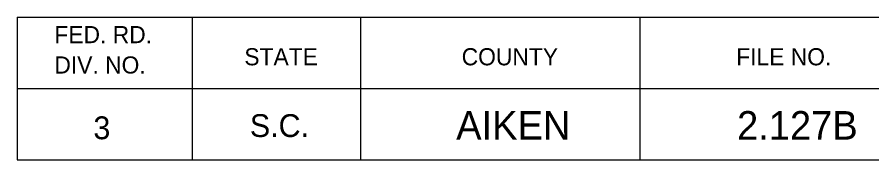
# Model space of a CAD drawing. Extents: x 1000 to 1162, y 999 to 8520.
# Drawn here: x 1133.06 to 1148.08, y 5010.05 to 5012.55 of the extents above; entities that cross this region are included whole.
import ezdxf

# ---------------------------------------------------------------- set-up
doc = ezdxf.new("R2010")
doc.units = 0
doc.layers.add('Level 20', color=7, linetype='Continuous')
doc.layers.add('Level 3', color=7, linetype='Continuous')

msp = doc.modelspace()

# ---------------------------------------------------------------- linework, layer by layer
at = {"layer": 'Level 3'}
for p, q in [((1133.055, 5012.546), (1161.555, 5012.546)), ((1133.055, 5012.546), (1133.055, 5010.046)), ((1133.055, 5012.546), (1161.555, 5012.546)), ((1133.055, 5012.546), (1133.055, 5010.046)), ((1133.055, 5012.546), (1161.555, 5012.546)), ((1133.055, 5012.546), (1133.055, 5010.046)), ((1133.055, 5012.546), (1161.555, 5012.546)), ((1133.055, 5012.546), (1133.055, 5010.046)), ((1133.055, 5012.546), (1161.555, 5012.546)), ((1133.055, 5012.546), (1133.055, 5010.046)), ((1133.055, 5012.546), (1161.555, 5012.546)), ((1133.055, 5012.546), (1133.055, 5010.046)), ((1133.055, 5012.546), (1161.555, 5012.546)), ((1133.055, 5012.546), (1133.055, 5010.046)), ((1133.055, 5012.546), (1161.555, 5012.546)), ((1133.055, 5012.546), (1133.055, 5010.046)), ((1133.055, 5012.546), (1161.555, 5012.546)), ((1133.055, 5012.546), (1133.055, 5010.046)), ((1133.055, 5012.546), (1161.555, 5012.546)), ((1133.055, 5012.546), (1133.055, 5010.046)), ((1133.055, 5012.546), (1161.555, 5012.546)), ((1133.055, 5012.546), (1133.055, 5010.046)), ((1133.055, 5012.546), (1161.555, 5012.546)), ((1133.055, 5012.546), (1133.055, 5010.046)), ((1133.055, 5012.546), (1161.555, 5012.546)), ((1133.055, 5012.546), (1133.055, 5010.046)), ((1133.055, 5012.546), (1161.555, 5012.546)), ((1133.055, 5012.546), (1133.055, 5010.046)), ((1133.055, 5012.546), (1161.555, 5012.546)), ((1133.055, 5012.546), (1133.055, 5010.046)), ((1133.055, 5012.546), (1161.555, 5012.546)), ((1133.055, 5012.546), (1133.055, 5010.046)), ((1133.055, 5012.546), (1161.555, 5012.546)), ((1133.055, 5012.546), (1133.055, 5010.046)), ((1133.055, 5012.546), (1161.555, 5012.546)), ((1133.055, 5012.546), (1133.055, 5010.046)), ((1133.055, 5012.546), (1161.555, 5012.546)), ((1133.055, 5012.546), (1133.055, 5010.046)), ((1133.055, 5012.546), (1161.555, 5012.546)), ((1133.055, 5012.546), (1133.055, 5010.046)), ((1133.055, 5012.546), (1161.555, 5012.546)), ((1133.055, 5012.546), (1133.055, 5010.046)), ((1133.055, 5012.546), (1161.555, 5012.546)), ((1133.055, 5012.546), (1133.055, 5010.046)), ((1133.055, 5012.546), (1161.555, 5012.546)), ((1133.055, 5012.546), (1133.055, 5010.046)), ((1133.055, 5012.546), (1161.555, 5012.546)), ((1133.055, 5012.546), (1133.055, 5010.046)), ((1133.055, 5012.546), (1161.555, 5012.546)), ((1133.055, 5012.546), (1133.055, 5010.046)), ((1133.055, 5012.546), (1161.555, 5012.546)), ((1133.055, 5012.546), (1133.055, 5010.046)), ((1133.055, 5012.546), (1161.555, 5012.546)), ((1133.055, 5012.546), (1133.055, 5010.046)), ((1133.055, 5012.546), (1161.555, 5012.546)), ((1133.055, 5012.546), (1133.055, 5010.046)), ((1133.055, 5012.546), (1161.555, 5012.546)), ((1133.055, 5012.546), (1133.055, 5010.046)), ((1133.055, 5012.546), (1161.555, 5012.546)), ((1133.055, 5012.546), (1133.055, 5010.046)), ((1133.055, 5012.546), (1161.555, 5012.546)), ((1133.055, 5012.546), (1133.055, 5010.046)), ((1133.055, 5012.546), (1161.555, 5012.546)), ((1133.055, 5012.546), (1133.055, 5010.046)), ((1133.055, 5012.546), (1161.555, 5012.546)), ((1133.055, 5012.546), (1133.055, 5010.046)), ((1136.132, 5012.546), (1136.132, 5010.046)), ((1136.132, 5012.546), (1136.132, 5010.046)), ((1136.132, 5012.546), (1136.132, 5010.046)), ((1136.132, 5012.546), (1136.132, 5010.046)), ((1136.132, 5012.546), (1136.132, 5010.046)), ((1136.132, 5012.546), (1136.132, 5010.046)), ((1136.132, 5012.546), (1136.132, 5010.046)), ((1136.132, 5012.546), (1136.132, 5010.046)), ((1136.132, 5012.546), (1136.132, 5010.046)), ((1136.132, 5012.546), (1136.132, 5010.046)), ((1136.132, 5012.546), (1136.132, 5010.046)), ((1136.132, 5012.546), (1136.132, 5010.046)), ((1136.132, 5012.546), (1136.132, 5010.046)), ((1136.132, 5012.546), (1136.132, 5010.046)), ((1136.132, 5012.546), (1136.132, 5010.046)), ((1136.132, 5012.546), (1136.132, 5010.046)), ((1136.132, 5012.546), (1136.132, 5010.046)), ((1136.132, 5012.546), (1136.132, 5010.046)), ((1136.132, 5012.546), (1136.132, 5010.046)), ((1136.132, 5012.546), (1136.132, 5010.046)), ((1136.132, 5012.546), (1136.132, 5010.046)), ((1136.132, 5012.546), (1136.132, 5010.046)), ((1136.132, 5012.546), (1136.132, 5010.046)), ((1136.132, 5012.546), (1136.132, 5010.046)), ((1136.132, 5012.546), (1136.132, 5010.046)), ((1136.132, 5012.546), (1136.132, 5010.046)), ((1136.132, 5012.546), (1136.132, 5010.046)), ((1136.132, 5012.546), (1136.132, 5010.046)), ((1136.132, 5012.546), (1136.132, 5010.046)), ((1136.132, 5012.546), (1136.132, 5010.046)), ((1136.132, 5012.546), (1136.132, 5010.046)), ((1136.132, 5012.546), (1136.132, 5010.046)), ((1136.132, 5012.546), (1136.132, 5010.046)), ((1139.087, 5012.546), (1139.087, 5010.046)), ((1139.087, 5012.546), (1139.087, 5010.046)), ((1139.087, 5012.546), (1139.087, 5010.046)), ((1139.087, 5012.546), (1139.087, 5010.046)), ((1139.087, 5012.546), (1139.087, 5010.046)), ((1139.087, 5012.546), (1139.087, 5010.046)), ((1139.087, 5012.546), (1139.087, 5010.046)), ((1139.087, 5012.546), (1139.087, 5010.046)), ((1139.087, 5012.546), (1139.087, 5010.046)), ((1139.087, 5012.546), (1139.087, 5010.046)), ((1139.087, 5012.546), (1139.087, 5010.046)), ((1139.087, 5012.546), (1139.087, 5010.046)), ((1139.087, 5012.546), (1139.087, 5010.046)), ((1139.087, 5012.546), (1139.087, 5010.046)), ((1139.087, 5012.546), (1139.087, 5010.046)), ((1139.087, 5012.546), (1139.087, 5010.046)), ((1139.087, 5012.546), (1139.087, 5010.046)), ((1139.087, 5012.546), (1139.087, 5010.046)), ((1139.087, 5012.546), (1139.087, 5010.046)), ((1139.087, 5012.546), (1139.087, 5010.046)), ((1139.087, 5012.546), (1139.087, 5010.046)), ((1139.087, 5012.546), (1139.087, 5010.046)), ((1139.087, 5012.546), (1139.087, 5010.046)), ((1139.087, 5012.546), (1139.087, 5010.046)), ((1139.087, 5012.546), (1139.087, 5010.046)), ((1139.087, 5012.546), (1139.087, 5010.046)), ((1139.087, 5012.546), (1139.087, 5010.046)), ((1139.087, 5012.546), (1139.087, 5010.046)), ((1139.087, 5012.546), (1139.087, 5010.046)), ((1139.087, 5012.546), (1139.087, 5010.046)), ((1139.087, 5012.546), (1139.087, 5010.046)), ((1139.087, 5012.546), (1139.087, 5010.046)), ((1139.087, 5012.546), (1139.087, 5010.046)), ((1144, 5012.546), (1144, 5010.046)), ((1144, 5012.546), (1144, 5010.046)), ((1144, 5012.546), (1144, 5010.046)), ((1144, 5012.546), (1144, 5010.046)), ((1144, 5012.546), (1144, 5010.046)), ((1144, 5012.546), (1144, 5010.046)), ((1144, 5012.546), (1144, 5010.046)), ((1144, 5012.546), (1144, 5010.046)), ((1144, 5012.546), (1144, 5010.046)), ((1144, 5012.546), (1144, 5010.046)), ((1144, 5012.546), (1144, 5010.046)), ((1144, 5012.546), (1144, 5010.046)), ((1144, 5012.546), (1144, 5010.046)), ((1144, 5012.546), (1144, 5010.046)), ((1144, 5012.546), (1144, 5010.046)), ((1144, 5012.546), (1144, 5010.046)), ((1144, 5012.546), (1144, 5010.046)), ((1144, 5012.546), (1144, 5010.046)), ((1144, 5012.546), (1144, 5010.046)), ((1144, 5012.546), (1144, 5010.046)), ((1144, 5012.546), (1144, 5010.046)), ((1144, 5012.546), (1144, 5010.046)), ((1144, 5012.546), (1144, 5010.046)), ((1144, 5012.546), (1144, 5010.046)), ((1144, 5012.546), (1144, 5010.046)), ((1144, 5012.546), (1144, 5010.046)), ((1144, 5012.546), (1144, 5010.046)), ((1144, 5012.546), (1144, 5010.046)), ((1144, 5012.546), (1144, 5010.046)), ((1144, 5012.546), (1144, 5010.046)), ((1144, 5012.546), (1144, 5010.046)), ((1144, 5012.546), (1144, 5010.046)), ((1144, 5012.546), (1144, 5010.046)), ((1133.055, 5011.296), (1161.555, 5011.296)), ((1133.055, 5011.296), (1161.555, 5011.296)), ((1133.055, 5011.296), (1161.555, 5011.296)), ((1133.055, 5011.296), (1161.555, 5011.296)), ((1133.055, 5011.296), (1161.555, 5011.296)), ((1133.055, 5011.296), (1161.555, 5011.296)), ((1133.055, 5011.296), (1161.555, 5011.296)), ((1133.055, 5011.296), (1161.555, 5011.296)), ((1133.055, 5011.296), (1161.555, 5011.296)), ((1133.055, 5011.296), (1161.555, 5011.296)), ((1133.055, 5011.296), (1161.555, 5011.296)), ((1133.055, 5011.296), (1161.555, 5011.296)), ((1133.055, 5011.296), (1161.555, 5011.296)), ((1133.055, 5011.296), (1161.555, 5011.296)), ((1133.055, 5011.296), (1161.555, 5011.296)), ((1133.055, 5011.296), (1161.555, 5011.296)), ((1133.055, 5011.296), (1161.555, 5011.296)), ((1133.055, 5011.296), (1161.555, 5011.296)), ((1133.055, 5011.296), (1161.555, 5011.296)), ((1133.055, 5011.296), (1161.555, 5011.296)), ((1133.055, 5011.296), (1161.555, 5011.296)), ((1133.055, 5011.296), (1161.555, 5011.296)), ((1133.055, 5011.296), (1161.555, 5011.296)), ((1133.055, 5011.296), (1161.555, 5011.296)), ((1133.055, 5011.296), (1161.555, 5011.296)), ((1133.055, 5011.296), (1161.555, 5011.296)), ((1133.055, 5011.296), (1161.555, 5011.296)), ((1133.055, 5011.296), (1161.555, 5011.296)), ((1133.055, 5011.296), (1161.555, 5011.296)), ((1133.055, 5011.296), (1161.555, 5011.296)), ((1133.055, 5011.296), (1161.555, 5011.296)), ((1133.055, 5011.296), (1161.555, 5011.296)), ((1133.055, 5011.296), (1161.555, 5011.296)), ((1133.055, 5010.046), (1161.555, 5010.046)), ((1133.055, 5010.046), (1161.555, 5010.046)), ((1133.055, 5010.046), (1161.555, 5010.046)), ((1133.055, 5010.046), (1161.555, 5010.046)), ((1133.055, 5010.046), (1161.555, 5010.046)), ((1133.055, 5010.046), (1161.555, 5010.046)), ((1133.055, 5010.046), (1161.555, 5010.046)), ((1133.055, 5010.046), (1161.555, 5010.046)), ((1133.055, 5010.046), (1161.555, 5010.046)), ((1133.055, 5010.046), (1161.555, 5010.046)), ((1133.055, 5010.046), (1161.555, 5010.046)), ((1133.055, 5010.046), (1161.555, 5010.046)), ((1133.055, 5010.046), (1161.555, 5010.046)), ((1133.055, 5010.046), (1161.555, 5010.046)), ((1133.055, 5010.046), (1161.555, 5010.046)), ((1133.055, 5010.046), (1161.555, 5010.046)), ((1133.055, 5010.046), (1161.555, 5010.046)), ((1133.055, 5010.046), (1161.555, 5010.046)), ((1133.055, 5010.046), (1161.555, 5010.046)), ((1133.055, 5010.046), (1161.555, 5010.046)), ((1133.055, 5010.046), (1161.555, 5010.046)), ((1133.055, 5010.046), (1161.555, 5010.046)), ((1133.055, 5010.046), (1161.555, 5010.046)), ((1133.055, 5010.046), (1161.555, 5010.046)), ((1133.055, 5010.046), (1161.555, 5010.046)), ((1133.055, 5010.046), (1161.555, 5010.046)), ((1133.055, 5010.046), (1161.555, 5010.046)), ((1133.055, 5010.046), (1161.555, 5010.046)), ((1133.055, 5010.046), (1161.555, 5010.046)), ((1133.055, 5010.046), (1161.555, 5010.046)), ((1133.055, 5010.046), (1161.555, 5010.046)), ((1133.055, 5010.046), (1161.555, 5010.046)), ((1133.055, 5010.046), (1161.555, 5010.046))]:
    msp.add_line(p, q, dxfattribs=at)

# ---------------------------------------------------------------- texts
at = {"layer": 'Level 20'}
for s, p in [('AIKEN', (1140.771, 5010.4)), ('2.127B', (1145.707, 5010.4))]:
    msp.add_text(s, height=0.5, dxfattribs=at).set_placement(p)
at = {"layer": 'Level 3'}
for s, height, p in [('FED. RD.', 0.3, (1133.71, 5012.09)), ('FED. RD.', 0.3, (1133.71, 5012.09)), ('FED. RD.', 0.3, (1133.71, 5012.09)), ('FED. RD.', 0.3, (1133.71, 5012.09)), ('FED. RD.', 0.3, (1133.71, 5012.09)), ('FED. RD.', 0.3, (1133.71, 5012.09)), ('FED. RD.', 0.3, (1133.71, 5012.09)), ('FED. RD.', 0.3, (1133.71, 5012.09)), ('FED. RD.', 0.3, (1133.71, 5012.09)), ('FED. RD.', 0.3, (1133.71, 5012.09)), ('FED. RD.', 0.3, (1133.71, 5012.09)), ('FED. RD.', 0.3, (1133.71, 5012.09)), ('FED. RD.', 0.3, (1133.71, 5012.09)), ('FED. RD.', 0.3, (1133.71, 5012.09)), ('FED. RD.', 0.3, (1133.71, 5012.09)), ('FED. RD.', 0.3, (1133.71, 5012.09)), ('FED. RD.', 0.3, (1133.71, 5012.09)), ('FED. RD.', 0.3, (1133.71, 5012.09)), ('FED. RD.', 0.3, (1133.71, 5012.09)), ('FED. RD.', 0.3, (1133.71, 5012.09)), ('FED. RD.', 0.3, (1133.71, 5012.09)), ('FED. RD.', 0.3, (1133.71, 5012.09)), ('FED. RD.', 0.3, (1133.71, 5012.09)), ('FED. RD.', 0.3, (1133.71, 5012.09)), ('FED. RD.', 0.3, (1133.71, 5012.09)), ('FED. RD.', 0.3, (1133.71, 5012.09)), ('FED. RD.', 0.3, (1133.71, 5012.09)), ('FED. RD.', 0.3, (1133.71, 5012.09)), ('FED. RD.', 0.3, (1133.71, 5012.09)), ('FED. RD.', 0.3, (1133.71, 5012.09)), ('FED. RD.', 0.3, (1133.71, 5012.09)), ('FED. RD.', 0.3, (1133.71, 5012.09)), ('FED. RD.', 0.3, (1133.71, 5012.09)), ('STATE', 0.3, (1137.048, 5011.702)), ('STATE', 0.3, (1137.048, 5011.702)), ('STATE', 0.3, (1137.048, 5011.702)), ('STATE', 0.3, (1137.048, 5011.702)), ('STATE', 0.3, (1137.048, 5011.702)), ('STATE', 0.3, (1137.048, 5011.702)), ('STATE', 0.3, (1137.048, 5011.702)), ('STATE', 0.3, (1137.048, 5011.702)), ('STATE', 0.3, (1137.048, 5011.702)), ('STATE', 0.3, (1137.048, 5011.702)), ('STATE', 0.3, (1137.048, 5011.702)), ('STATE', 0.3, (1137.048, 5011.702)), ('STATE', 0.3, (1137.048, 5011.702)), ('STATE', 0.3, (1137.048, 5011.702)), ('STATE', 0.3, (1137.048, 5011.702)), ('STATE', 0.3, (1137.048, 5011.702)), ('STATE', 0.3, (1137.048, 5011.702)), ('STATE', 0.3, (1137.048, 5011.702)), ('STATE', 0.3, (1137.048, 5011.702)), ('STATE', 0.3, (1137.048, 5011.702)), ('STATE', 0.3, (1137.048, 5011.702)), ('STATE', 0.3, (1137.048, 5011.702)), ('STATE', 0.3, (1137.048, 5011.702)), ('STATE', 0.3, (1137.048, 5011.702)), ('STATE', 0.3, (1137.048, 5011.702)), ('STATE', 0.3, (1137.048, 5011.702)), ('STATE', 0.3, (1137.048, 5011.702)), ('STATE', 0.3, (1137.048, 5011.702)), ('STATE', 0.3, (1137.048, 5011.702)), ('STATE', 0.3, (1137.048, 5011.702)), ('STATE', 0.3, (1137.048, 5011.702)), ('STATE', 0.3, (1137.048, 5011.702)), ('STATE', 0.3, (1137.048, 5011.702)), ('COUNTY', 0.3, (1140.867, 5011.702)), ('COUNTY', 0.3, (1140.867, 5011.702)), ('COUNTY', 0.3, (1140.867, 5011.702)), ('COUNTY', 0.3, (1140.867, 5011.702)), ('COUNTY', 0.3, (1140.867, 5011.702)), ('COUNTY', 0.3, (1140.867, 5011.702)), ('COUNTY', 0.3, (1140.867, 5011.702)), ('COUNTY', 0.3, (1140.867, 5011.702)), ('COUNTY', 0.3, (1140.867, 5011.702)), ('COUNTY', 0.3, (1140.867, 5011.702)), ('COUNTY', 0.3, (1140.867, 5011.702)), ('COUNTY', 0.3, (1140.867, 5011.702)), ('COUNTY', 0.3, (1140.867, 5011.702)), ('COUNTY', 0.3, (1140.867, 5011.702)), ('COUNTY', 0.3, (1140.867, 5011.702)), ('COUNTY', 0.3, (1140.867, 5011.702)), ('COUNTY', 0.3, (1140.867, 5011.702)), ('COUNTY', 0.3, (1140.867, 5011.702)), ('COUNTY', 0.3, (1140.867, 5011.702)), ('COUNTY', 0.3, (1140.867, 5011.702)), ('COUNTY', 0.3, (1140.867, 5011.702)), ('COUNTY', 0.3, (1140.867, 5011.702)), ('COUNTY', 0.3, (1140.867, 5011.702)), ('COUNTY', 0.3, (1140.867, 5011.702)), ('COUNTY', 0.3, (1140.867, 5011.702)), ('COUNTY', 0.3, (1140.867, 5011.702)), ('COUNTY', 0.3, (1140.867, 5011.702)), ('COUNTY', 0.3, (1140.867, 5011.702)), ('COUNTY', 0.3, (1140.867, 5011.702)), ('COUNTY', 0.3, (1140.867, 5011.702)), ('COUNTY', 0.3, (1140.867, 5011.702)), ('COUNTY', 0.3, (1140.867, 5011.702)), ('COUNTY', 0.3, (1140.867, 5011.702)), ('FILE NO.', 0.3, (1145.691, 5011.702)), ('FILE NO.', 0.3, (1145.691, 5011.702)), ('FILE NO.', 0.3, (1145.691, 5011.702)), ('FILE NO.', 0.3, (1145.691, 5011.702)), ('FILE NO.', 0.3, (1145.691, 5011.702)), ('FILE NO.', 0.3, (1145.691, 5011.702)), ('FILE NO.', 0.3, (1145.691, 5011.702)), ('FILE NO.', 0.3, (1145.691, 5011.702)), ('FILE NO.', 0.3, (1145.691, 5011.702)), ('FILE NO.', 0.3, (1145.691, 5011.702)), ('FILE NO.', 0.3, (1145.691, 5011.702)), ('FILE NO.', 0.3, (1145.691, 5011.702)), ('FILE NO.', 0.3, (1145.691, 5011.702)), ('FILE NO.', 0.3, (1145.691, 5011.702)), ('FILE NO.', 0.3, (1145.691, 5011.702)), ('FILE NO.', 0.3, (1145.691, 5011.702)), ('FILE NO.', 0.3, (1145.691, 5011.702)), ('FILE NO.', 0.3, (1145.691, 5011.702)), ('FILE NO.', 0.3, (1145.691, 5011.702)), ('FILE NO.', 0.3, (1145.691, 5011.702)), ('FILE NO.', 0.3, (1145.691, 5011.702)), ('FILE NO.', 0.3, (1145.691, 5011.702)), ('FILE NO.', 0.3, (1145.691, 5011.702)), ('FILE NO.', 0.3, (1145.691, 5011.702)), ('FILE NO.', 0.3, (1145.691, 5011.702)), ('FILE NO.', 0.3, (1145.691, 5011.702)), ('FILE NO.', 0.3, (1145.691, 5011.702)), ('FILE NO.', 0.3, (1145.691, 5011.702)), ('FILE NO.', 0.3, (1145.691, 5011.702)), ('FILE NO.', 0.3, (1145.691, 5011.702)), ('FILE NO.', 0.3, (1145.691, 5011.702)), ('FILE NO.', 0.3, (1145.691, 5011.702)), ('FILE NO.', 0.3, (1145.691, 5011.702)), ('DIV. NO.', 0.3, (1133.71, 5011.558)), ('DIV. NO.', 0.3, (1133.71, 5011.558)), ('DIV. NO.', 0.3, (1133.71, 5011.558)), ('DIV. NO.', 0.3, (1133.71, 5011.558)), ('DIV. NO.', 0.3, (1133.71, 5011.558)), ('DIV. NO.', 0.3, (1133.71, 5011.558)), ('DIV. NO.', 0.3, (1133.71, 5011.558)), ('DIV. NO.', 0.3, (1133.71, 5011.558)), ('DIV. NO.', 0.3, (1133.71, 5011.558)), ('DIV. NO.', 0.3, (1133.71, 5011.558)), ('DIV. NO.', 0.3, (1133.71, 5011.558)), ('DIV. NO.', 0.3, (1133.71, 5011.558)), ('DIV. NO.', 0.3, (1133.71, 5011.558)), ('DIV. NO.', 0.3, (1133.71, 5011.558)), ('DIV. NO.', 0.3, (1133.71, 5011.558)), ('DIV. NO.', 0.3, (1133.71, 5011.558)), ('DIV. NO.', 0.3, (1133.71, 5011.558)), ('DIV. NO.', 0.3, (1133.71, 5011.558)), ('DIV. NO.', 0.3, (1133.71, 5011.558)), ('DIV. NO.', 0.3, (1133.71, 5011.558)), ('DIV. NO.', 0.3, (1133.71, 5011.558)), ('DIV. NO.', 0.3, (1133.71, 5011.558)), ('DIV. NO.', 0.3, (1133.71, 5011.558)), ('DIV. NO.', 0.3, (1133.71, 5011.558)), ('DIV. NO.', 0.3, (1133.71, 5011.558)), ('DIV. NO.', 0.3, (1133.71, 5011.558)), ('DIV. NO.', 0.3, (1133.71, 5011.558)), ('DIV. NO.', 0.3, (1133.71, 5011.558)), ('DIV. NO.', 0.3, (1133.71, 5011.558)), ('DIV. NO.', 0.3, (1133.71, 5011.558)), ('DIV. NO.', 0.3, (1133.71, 5011.558)), ('DIV. NO.', 0.3, (1133.71, 5011.558)), ('DIV. NO.', 0.3, (1133.71, 5011.558)), ('3', 0.4, (1134.396, 5010.407)), ('3', 0.4, (1134.396, 5010.407)), ('3', 0.4, (1134.396, 5010.407)), ('3', 0.4, (1134.396, 5010.407)), ('3', 0.4, (1134.396, 5010.407)), ('3', 0.4, (1134.396, 5010.407)), ('3', 0.4, (1134.396, 5010.407)), ('3', 0.4, (1134.396, 5010.407)), ('3', 0.4, (1134.396, 5010.407)), ('3', 0.4, (1134.396, 5010.407)), ('3', 0.4, (1134.396, 5010.407)), ('3', 0.4, (1134.396, 5010.407)), ('3', 0.4, (1134.396, 5010.407)), ('3', 0.4, (1134.396, 5010.407)), ('3', 0.4, (1134.396, 5010.407)), ('3', 0.4, (1134.396, 5010.407)), ('3', 0.4, (1134.396, 5010.407)), ('3', 0.4, (1134.396, 5010.407)), ('3', 0.4, (1134.396, 5010.407)), ('3', 0.4, (1134.396, 5010.407)), ('3', 0.4, (1134.396, 5010.407)), ('3', 0.4, (1134.396, 5010.407)), ('3', 0.4, (1134.396, 5010.407)), ('3', 0.4, (1134.396, 5010.407)), ('3', 0.4, (1134.396, 5010.407)), ('3', 0.4, (1134.396, 5010.407)), ('3', 0.4, (1134.396, 5010.407)), ('3', 0.4, (1134.396, 5010.407)), ('3', 0.4, (1134.396, 5010.407)), ('3', 0.4, (1134.396, 5010.407)), ('3', 0.4, (1134.396, 5010.407)), ('3', 0.4, (1134.396, 5010.407)), ('3', 0.4, (1134.396, 5010.407)), ('S.C.', 0.4, (1137.145, 5010.446)), ('S.C.', 0.4, (1137.145, 5010.446)), ('S.C.', 0.4, (1137.145, 5010.446)), ('S.C.', 0.4, (1137.145, 5010.446)), ('S.C.', 0.4, (1137.145, 5010.446)), ('S.C.', 0.4, (1137.145, 5010.446)), ('S.C.', 0.4, (1137.145, 5010.446)), ('S.C.', 0.4, (1137.145, 5010.446)), ('S.C.', 0.4, (1137.145, 5010.446)), ('S.C.', 0.4, (1137.145, 5010.446)), ('S.C.', 0.4, (1137.145, 5010.446)), ('S.C.', 0.4, (1137.145, 5010.446)), ('S.C.', 0.4, (1137.145, 5010.446)), ('S.C.', 0.4, (1137.145, 5010.446)), ('S.C.', 0.4, (1137.145, 5010.446)), ('S.C.', 0.4, (1137.145, 5010.446)), ('S.C.', 0.4, (1137.145, 5010.446)), ('S.C.', 0.4, (1137.145, 5010.446)), ('S.C.', 0.4, (1137.145, 5010.446)), ('S.C.', 0.4, (1137.145, 5010.446)), ('S.C.', 0.4, (1137.145, 5010.446)), ('S.C.', 0.4, (1137.145, 5010.446)), ('S.C.', 0.4, (1137.145, 5010.446)), ('S.C.', 0.4, (1137.145, 5010.446)), ('S.C.', 0.4, (1137.145, 5010.446)), ('S.C.', 0.4, (1137.145, 5010.446)), ('S.C.', 0.4, (1137.145, 5010.446)), ('S.C.', 0.4, (1137.145, 5010.446)), ('S.C.', 0.4, (1137.145, 5010.446)), ('S.C.', 0.4, (1137.145, 5010.446)), ('S.C.', 0.4, (1137.145, 5010.446)), ('S.C.', 0.4, (1137.145, 5010.446)), ('S.C.', 0.4, (1137.145, 5010.446))]:
    msp.add_text(s, height=height, dxfattribs=at).set_placement(p)

doc.saveas('drawing.dxf')
